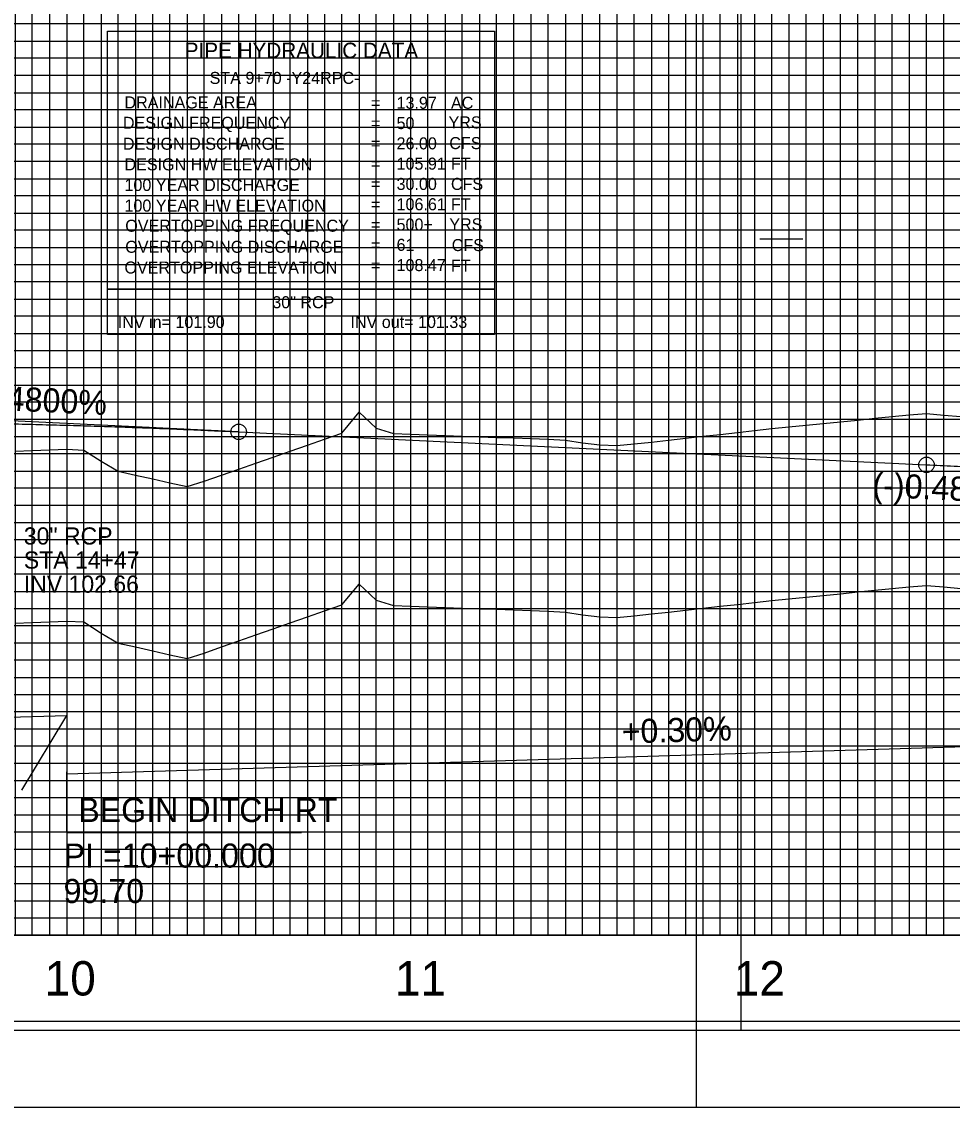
# Model space of a CAD drawing. Extents: x 2345490 to 2445302, y 465165 to 573888.
# Drawn here: x 2411882.2 to 2412152.8, y 527722 to 528037.7 of the extents above; entities that cross this region are included whole.
import ezdxf

# ---------------------------------------------------------------- set-up
doc = ezdxf.new("R2010")
doc.units = 0
for name, color, linetype in [('Old_Level_1', 7, 'Continuous'), ('Old_Level_18', 7, 'Continuous'), ('Old_Level_2', 7, 'Continuous'), ('Old_Level_3', 7, 'Continuous'), ('Old_Level_4', 7, 'Continuous'), ('Old_Level_41', 7, 'Continuous'), ('Old_Level_42', 7, 'Continuous'), ('Old_Level_43', 7, 'Continuous'), ('Old_Level_50', 7, 'Continuous'), ('Old_Level_51', 7, 'Continuous'), ('Old_Level_52', 7, 'Continuous'), ('Old_Level_62', 7, 'Continuous'), ('Old_Level_63', 7, 'Continuous')]:
    doc.layers.add(name, color=color, linetype=linetype)

msp = doc.modelspace()

# ---------------------------------------------------------------- linework, layer by layer
at = {"layer": 'Old_Level_1'}
for points in [[(2411895.325, 527863.353), (2411900.325, 527863.1465), (2411905.325, 527859.92), (2411910.325, 527857.03625), (2411915.325, 527855.8775), (2411920.325, 527854.73775), (2411925.325, 527853.61675), (2411930.325, 527852.51475), (2411935.325, 527854.12925), (2411940.325, 527855.877), (2411945.325, 527857.6245), (2411950.325, 527859.371), (2411955.325, 527861.11725), (2411960.325, 527862.8625), (2411965.325, 527864.60725), (2411970.325, 527866.35125), (2411975.325, 527868.0945), (2411980.325, 527874.1555), (2411985.325, 527869.5275), (2411990.325, 527867.9145), (2411995.325, 527867.72675), (2412000.325, 527867.54175), (2412005.325, 527867.36025), (2412010.325, 527867.18175), (2412015.325, 527867.0065), (2412020.325, 527866.8345), (2412025.325, 527866.66575), (2412030.325, 527866.5), (2412035.325, 527866.3375), (2412040.325, 527865.99575), (2412045.325, 527865.25), (2412050.325, 527864.65625), (2412055.325, 527864.43675), (2412060.325, 527864.91075), (2412065.325, 527865.47175), (2412070.325, 527866.032), (2412075.325, 527866.5915), (2412080.325, 527867.15025), (2412085.325, 527867.70825), (2412090.325, 527868.2655), (2412095.325, 527868.82225), (2412100.325, 527869.36725), (2412105.325, 527869.87), (2412110.325, 527870.372), (2412115.325, 527870.87325), (2412120.325, 527871.3735), (2412125.325, 527871.873), (2412130.325, 527872.37175), (2412135.325, 527872.8695), (2412140.325, 527873.36675), (2412145.325, 527873.74225), (2412150.325, 527873.32075), (2412155.325, 527872.89975)], [(2411880.325, 527862.82425), (2411885.325, 527862.99775), (2411890.325, 527863.174), (2411895.325, 527863.353)]]:
    msp.add_lwpolyline(points, dxfattribs=at)
at = {"layer": 'Old_Level_18'}
msp.add_lwpolyline([(2412345.325, 528797.04275), (2410845.325, 528797.04275), (2410845.325, 527747.04275), (2412345.325, 527747.04275)], close=True, dxfattribs=at)
at = {"layer": 'Old_Level_2'}
for p, q in [((2411945.325, 527918.443), (2411848.072, 527923.11125)), ((2411945.325, 527918.443), (2412145.325, 527908.843)), ((2412145.325, 527908.843), (2412242.57825, 527904.175))]:
    msp.add_line(p, q, dxfattribs=at)
for centre in [(2411945.325, 527918.443), (2412145.325, 527908.843)]:
    msp.add_circle(centre, 2.25, dxfattribs=at)
for points in [[(2411745.325, 527920.243), (2411749.325, 527920.36), (2411753.325, 527920.47075), (2411757.325, 527920.575), (2411761.325, 527920.67325), (2411765.325, 527920.765), (2411769.325, 527920.85075), (2411773.325, 527920.93025), (2411777.325, 527921.0035), (2411781.325, 527921.0705), (2411785.325, 527921.131), (2411789.325, 527921.1855), (2411793.325, 527921.23375), (2411797.325, 527921.27575), (2411801.325, 527921.3115), (2411805.325, 527921.341), (2411809.325, 527921.3645), (2411813.325, 527921.3815), (2411817.325, 527921.39225), (2411821.325, 527921.39675), (2411825.325, 527921.395), (2411829.325, 527921.38725), (2411833.325, 527921.373), (2411837.325, 527921.35275), (2411841.325, 527921.326), (2411845.325, 527921.293), (2411849.325, 527921.254), (2411853.325, 527921.20875), (2411857.325, 527921.157), (2411861.325, 527921.09925), (2411865.325, 527921.035), (2411869.325, 527920.96475), (2411873.325, 527920.88825), (2411877.325, 527920.8055), (2411881.325, 527920.7165), (2411885.325, 527920.621), (2411889.325, 527920.5195), (2411893.325, 527920.41175), (2411897.325, 527920.29775), (2411901.325, 527920.1775), (2411905.325, 527920.051), (2411909.325, 527919.9185), (2411913.325, 527919.7795), (2411917.325, 527919.63425), (2411921.325, 527919.48275), (2411925.325, 527919.325), (2411929.325, 527919.16125), (2411933.325, 527918.991), (2411937.325, 527918.81475), (2411941.325, 527918.632), (2411945.325, 527918.443)], [(2412145.325, 527908.843), (2412149.325, 527908.6555), (2412153.325, 527908.47675), (2412157.325, 527908.3065), (2412161.325, 527908.14525), (2412165.325, 527907.99275), (2412169.325, 527907.849), (2412173.325, 527907.714), (2412177.325, 527907.58775), (2412181.325, 527907.4705), (2412185.325, 527907.36175), (2412189.325, 527907.262), (2412193.325, 527907.17075), (2412197.325, 527907.0885), (2412201.325, 527907.015), (2412205.325, 527906.95), (2412209.325, 527906.894), (2412213.325, 527906.84675), (2412217.325, 527906.8085), (2412221.325, 527906.77875), (2412225.325, 527906.75775), (2412229.325, 527906.74575), (2412233.325, 527906.74225), (2412237.325, 527906.74775), (2412241.325, 527906.76175), (2412245.325, 527906.78475), (2412249.325, 527906.8165), (2412253.325, 527906.857), (2412257.325, 527906.90625), (2412261.325, 527906.96425), (2412265.325, 527907.031), (2412269.325, 527907.10675), (2412273.325, 527907.191), (2412277.325, 527907.28425), (2412281.325, 527907.386), (2412285.325, 527907.49675), (2412289.325, 527907.61625), (2412293.325, 527907.7445), (2412297.325, 527907.8815), (2412301.325, 527908.02725), (2412305.325, 527908.18175), (2412309.325, 527908.345), (2412313.325, 527908.51725), (2412317.325, 527908.698), (2412321.325, 527908.88775), (2412325.325, 527909.086), (2412329.325, 527909.29325), (2412333.325, 527909.50925), (2412337.325, 527909.734), (2412341.325, 527909.9675), (2412345.325, 527910.20975)]]:
    msp.add_spline(points, degree=3, dxfattribs=at)
at = {"layer": 'Old_Level_3'}
for p, q in [((2411407.325, 527821.24275), (2411895.325, 527835.94275)), ((2411882.24895, 527814.21295), (2411895.325, 527835.94275)), ((2411895.325, 527819.04275), (2412270.325, 527830.34275)), ((2411895.33153, 527801.91856), (2411895.325, 527819.04275)), ((2411895.33153, 527801.91856), (2411895.32517, 527819.543)), ((2411895.33153, 527801.91856), (2411895.32517, 527819.543)), ((2411895.33153, 527801.91856), (2411963.55128, 527801.91856))]:
    msp.add_line(p, q, dxfattribs=at)
at = {"layer": 'Old_Level_4'}
for p, q in [((2411907.22562, 528034.91149), (2412019.72562, 528034.91149)), ((2411907.22562, 527959.91149), (2411907.22562, 528034.91149)), ((2412019.72562, 528034.91149), (2412019.72562, 527959.91149)), ((2412019.72562, 527959.91149), (2411907.22562, 527959.91149))]:
    msp.add_line(p, q, dxfattribs=at)
msp.add_lwpolyline([(2411907.22562, 527959.91149), (2412019.72562, 527959.91149), (2412019.72562, 527946.69649), (2411907.22562, 527946.69649)], close=True, dxfattribs=at)
at = {"layer": 'Old_Level_41'}
for p, q in [((2412096.825, 527974.54275), (2412109.325, 527974.54275)), ((2412345.325, 527772.04275), (2410845.325, 527772.04275))]:
    msp.add_line(p, q, dxfattribs=at)
for points in [[(2411870.325, 528797.04275), (2411870.325, 527772.04275), (2411920.325, 527772.04275), (2411920.325, 528797.04275)], [(2411895.325, 528797.04275), (2411895.325, 527772.04275), (2411945.325, 527772.04275), (2411945.325, 528797.04275)], [(2411970.325, 528797.04275), (2411970.325, 527772.04275), (2412020.325, 527772.04275), (2412020.325, 528797.04275)], [(2411995.325, 528797.04275), (2411995.325, 527772.04275), (2412045.325, 527772.04275), (2412045.325, 528797.04275)], [(2412070.325, 528797.04275), (2412070.325, 527772.04275), (2412120.325, 527772.04275), (2412120.325, 528797.04275)], [(2412095.325, 528797.04275), (2412095.325, 527772.04275), (2412145.325, 527772.04275), (2412145.325, 528797.04275)], [(2412345.325, 528022.04275), (2410845.325, 528022.04275), (2410845.325, 528072.04275), (2412345.325, 528072.04275)], [(2412345.325, 527997.04275), (2410845.325, 527997.04275), (2410845.325, 527947.04275), (2412345.325, 527947.04275)], [(2412345.325, 527897.04275), (2410845.325, 527897.04275), (2410845.325, 527847.04275), (2412345.325, 527847.04275)], [(2412345.325, 527822.04275), (2410845.325, 527822.04275), (2410845.325, 527872.04275), (2412345.325, 527872.04275)], [(2412345.325, 527797.04275), (2410845.325, 527797.04275)]]:
    msp.add_lwpolyline(points, dxfattribs=at)
at = {"layer": 'Old_Level_42'}
msp.add_lwpolyline([(2412345.325, 527922.04275), (2410845.325, 527922.04275), (2410845.325, 527972.04275), (2412345.325, 527972.04275)], dxfattribs=at)
at = {"layer": 'Old_Level_43'}
for points in [[(2411880.325, 528797.04275), (2411880.325, 527772.04275), (2411885.325, 527772.04275), (2411885.325, 528797.04275)], [(2411890.325, 528797.04275), (2411890.325, 527772.04275), (2411900.325, 527772.04275), (2411900.325, 528797.04275)], [(2411905.325, 528797.04275), (2411905.325, 527772.04275), (2411910.325, 527772.04275), (2411910.325, 528797.04275)], [(2411915.325, 528797.04275), (2411915.325, 527772.04275)], [(2411915.325, 527772.04275), (2411925.325, 527772.04275), (2411925.325, 528797.04275)], [(2411930.325, 528797.04275), (2411930.325, 527772.04275), (2411935.325, 527772.04275), (2411935.325, 528797.04275)], [(2411940.325, 528797.04275), (2411940.325, 527772.04275), (2411950.325, 527772.04275), (2411950.325, 528797.04275)], [(2411955.325, 528797.04275), (2411955.325, 527772.04275), (2411960.325, 527772.04275), (2411960.325, 528797.04275)], [(2411965.325, 528797.04275), (2411965.325, 527772.04275), (2411975.325, 527772.04275), (2411975.325, 528797.04275)], [(2411980.325, 528797.04275), (2411980.325, 527772.04275), (2411985.325, 527772.04275), (2411985.325, 528797.04275)], [(2411990.325, 528797.04275), (2411990.325, 527772.04275), (2412000.325, 527772.04275), (2412000.325, 528797.04275)], [(2412005.325, 528797.04275), (2412005.325, 527772.04275), (2412010.325, 527772.04275), (2412010.325, 528797.04275)], [(2412015.325, 528797.04275), (2412015.325, 527772.04275), (2412025.325, 527772.04275), (2412025.325, 528797.04275)], [(2412030.325, 528797.04275), (2412030.325, 527772.04275), (2412035.325, 527772.04275), (2412035.325, 528797.04275)], [(2412040.325, 528797.04275), (2412040.325, 527772.04275), (2412050.325, 527772.04275), (2412050.325, 528797.04275)], [(2412055.325, 528797.04275), (2412055.325, 527772.04275), (2412060.325, 527772.04275), (2412060.325, 528797.04275)], [(2412065.325, 528797.04275), (2412065.325, 527772.04275), (2412075.325, 527772.04275), (2412075.325, 528797.04275)], [(2412080.325, 528797.04275), (2412080.325, 527772.04275), (2412085.325, 527772.04275), (2412085.325, 528797.04275)], [(2412090.325, 528797.04275), (2412090.325, 527772.04275), (2412100.325, 527772.04275), (2412100.325, 528797.04275)], [(2412105.325, 528797.04275), (2412105.325, 527772.04275), (2412110.325, 527772.04275), (2412110.325, 528797.04275)], [(2412115.325, 528797.04275), (2412115.325, 527772.04275), (2412125.325, 527772.04275), (2412125.325, 528797.04275)], [(2412130.325, 528797.04275), (2412130.325, 527772.04275), (2412135.325, 527772.04275), (2412135.325, 528797.04275)], [(2412140.325, 528797.04275), (2412140.325, 527772.04275), (2412150.325, 527772.04275), (2412150.325, 528659.49275)], [(2412295.325, 528037.04275), (2410895.325, 528037.04275), (2410895.325, 528032.04275), (2412295.325, 528032.04275)], [(2412295.325, 528027.04275), (2410895.325, 528027.04275), (2410895.325, 528017.04275), (2412295.325, 528017.04275)], [(2412295.325, 528012.04275), (2410895.325, 528012.04275), (2410895.325, 528007.04275), (2412295.325, 528007.04275)], [(2412295.325, 528002.04275), (2410895.325, 528002.04275), (2410895.325, 527992.04275), (2412295.325, 527992.04275)], [(2412295.325, 527987.04275), (2410895.325, 527987.04275), (2410895.325, 527982.04275), (2412295.325, 527982.04275)], [(2412295.325, 527977.04275), (2410895.325, 527977.04275)], [(2410895.325, 527967.04275), (2412295.325, 527967.04275)], [(2412295.325, 527962.04275), (2410895.325, 527962.04275), (2410895.325, 527957.04275), (2412295.325, 527957.04275)], [(2412295.325, 527952.04275), (2410895.325, 527952.04275)], [(2410895.325, 527942.04275), (2412295.325, 527942.04275)], [(2412295.325, 527937.04275), (2410895.325, 527937.04275), (2410895.325, 527932.04275), (2412295.325, 527932.04275)], [(2412295.325, 527927.04275), (2410895.325, 527927.04275), (2410895.325, 527917.04275), (2412295.325, 527917.04275)], [(2412295.325, 527912.04275), (2410895.325, 527912.04275), (2410895.325, 527907.04275), (2412295.325, 527907.04275)], [(2412295.325, 527902.04275), (2410895.325, 527902.04275), (2410895.325, 527892.04275), (2412295.325, 527892.04275)], [(2412295.325, 527887.04275), (2410895.325, 527887.04275), (2410895.325, 527882.04275), (2412295.325, 527882.04275)], [(2412295.325, 527877.04275), (2410895.325, 527877.04275), (2410895.325, 527867.04275), (2412295.325, 527867.04275)], [(2412295.325, 527862.04275), (2410895.325, 527862.04275), (2410895.325, 527857.04275), (2412295.325, 527857.04275)], [(2412295.325, 527852.04275), (2410895.325, 527852.04275), (2410895.325, 527842.04275), (2412295.325, 527842.04275)], [(2412295.325, 527837.04275), (2410895.325, 527837.04275), (2410895.325, 527832.04275), (2412295.325, 527832.04275)], [(2412295.325, 527827.04275), (2410895.325, 527827.04275), (2410895.325, 527817.04275), (2412295.325, 527817.04275)], [(2412295.325, 527812.04275), (2410895.325, 527812.04275), (2410895.325, 527807.04275), (2412295.325, 527807.04275)], [(2412295.325, 527802.04275), (2410895.325, 527802.04275), (2410895.325, 527792.04275), (2412295.325, 527792.04275)], [(2412295.325, 527787.04275), (2410895.325, 527787.04275), (2410895.325, 527782.04275), (2412295.325, 527782.04275)], [(2412295.325, 527777.04275), (2410895.325, 527777.04275)]]:
    msp.add_lwpolyline(points, dxfattribs=at)
at = {"layer": 'Old_Level_50'}
msp.add_line((2412078.325, 527722.04275), (2412078.325, 527722.04275), dxfattribs=at)
for points in [[(2412357.825, 528799.59275), (2410691.325, 528799.59275), (2410691.325, 527744.49275), (2412357.825, 527744.49275)], [(2413757.825, 528799.59275), (2412091.325, 528799.59275), (2412091.325, 527744.49275), (2413757.825, 527744.49275)]]:
    msp.add_lwpolyline(points, close=True, dxfattribs=at)
at = {"layer": 'Old_Level_51'}
for points in [[(2412362.325, 528822.04275), (2410678.325, 528822.04275), (2410678.325, 527722.04275), (2412362.325, 527722.04275)], [(2413762.325, 528822.04275), (2412078.325, 528822.04275), (2412078.325, 527722.04275), (2413762.325, 527722.04275)]]:
    msp.add_lwpolyline(points, close=True, dxfattribs=at)
at = {"layer": 'Old_Level_52'}
msp.add_line((2412091.325, 527744.49275), (2412091.325, 527744.49275), dxfattribs=at)
at = {"layer": 'Old_Level_63'}
msp.add_line((2410895.325, 527772.04275), (2413081.64925, 527772.04275), dxfattribs=at)
for points in [[(2411895.325, 527913.353), (2411900.325, 527913.1465), (2411905.325, 527909.92), (2411910.325, 527907.03625), (2411915.325, 527905.8775), (2411920.325, 527904.73775), (2411925.325, 527903.61675), (2411930.325, 527902.51475), (2411935.325, 527904.12925), (2411940.325, 527905.877), (2411945.325, 527907.6245), (2411950.325, 527909.371), (2411955.325, 527911.11725), (2411960.325, 527912.8625), (2411965.325, 527914.60725), (2411970.325, 527916.35125), (2411975.325, 527918.0945), (2411980.325, 527924.1555), (2411985.325, 527919.5275), (2411990.325, 527917.9145), (2411995.325, 527917.72675), (2412000.325, 527917.54175), (2412005.325, 527917.36025), (2412010.325, 527917.18175), (2412015.325, 527917.0065), (2412020.325, 527916.8345), (2412025.325, 527916.66575), (2412030.325, 527916.5), (2412035.325, 527916.3375), (2412040.325, 527915.99575), (2412045.325, 527915.25), (2412050.325, 527914.65625), (2412055.325, 527914.43675), (2412060.325, 527914.91075), (2412065.325, 527915.47175), (2412070.325, 527916.032), (2412075.325, 527916.5915), (2412080.325, 527917.15025), (2412085.325, 527917.70825), (2412090.325, 527918.2655), (2412095.325, 527918.82225), (2412100.325, 527919.36725), (2412105.325, 527919.87), (2412110.325, 527920.372), (2412115.325, 527920.87325), (2412120.325, 527921.3735), (2412125.325, 527921.873), (2412130.325, 527922.37175), (2412135.325, 527922.8695), (2412140.325, 527923.36675), (2412145.325, 527923.74225), (2412150.325, 527923.32075), (2412155.325, 527922.89975)], [(2411880.325, 527912.82425), (2411885.325, 527912.99775), (2411890.325, 527913.174), (2411895.325, 527913.353)]]:
    msp.add_lwpolyline(points, dxfattribs=at)

# ---------------------------------------------------------------- texts
at = {"layer": 'Old_Level_2'}
for p in [(2411860.5975, 527925.5135), (2412129.48175, 527899.61472)]:
    msp.add_text('(-)0.4800%', height=7.000001, rotation=357.2519111, dxfattribs=at).set_placement(p)
at = {"layer": 'Old_Level_3'}
for s, height, rotation, p in [('30" RCP', 4.999999, 0.0000389, (2411882.86074, 527885.6573)), ('STA 14+47', 4.999999, 0.0000389, (2411882.86074, 527878.6573)), ('INV 102.66', 4.999999, 0.0000389, (2411882.86074, 527871.6573)), ('+0.30%', 7.000001, 1.7253956, (2412056.78598, 527827.77329)), ('BEGIN DITCH RT', 7.0000005, 360, (2411898.67324, 527804.97066)), ('PI =10+00.000', 7.0000005, 360, (2411894.41156, 527791.73319)), ('99.70', 7.000001, 360, (2411894.41387, 527781.43548))]:
    msp.add_text(s, height=height, rotation=rotation, dxfattribs=at).set_placement(p)
at = {"layer": 'Old_Level_4'}
for s, height, p in [('PIPE HYDRAULIC DATA', 4.49985, (2411929.62562, 528027.08649)), ('STA 9+70 -Y24RPC-', 3.4998, (2411936.87912, 528019.58624)), ('DRAINAGE AREA', 3.49995, (2411912.12562, 528012.46149)), ('=        ', 3.49995, (2411983.77562, 528012.36149)), ('13.97', 3.49995, (2411991.23612, 528012.36104)), ('AC', 3.49995, (2412007.05062, 528012.36149)), ('DESIGN FREQUENCY', 3.49995, (2411911.67562, 528006.53649)), ('=        ', 3.49995, (2411983.77562, 528006.46149)), ('50', 3.49995, (2411991.23612, 528006.46109)), ('YRS', 3.49995, (2412006.35062, 528006.66149)), ('DESIGN DISCHARGE', 3.49995, (2411911.67562, 528000.46149)), ('=        ', 3.49995, (2411983.77562, 528000.56149)), ('26.00', 3.49995, (2411991.23612, 528000.56114)), ('CFS', 3.49995, (2412006.57562, 528000.63649)), ('DESIGN HW ELEVATION', 3.49995, (2411912.12562, 527994.46149)), ('=        ', 3.49995, (2411983.77562, 527994.66149)), ('105.91', 3.49995, (2411991.23612, 527994.66119)), ('FT', 3.49995, (2412007.05062, 527994.66149)), ('100 YEAR DISCHARGE', 3.49995, (2411912.12562, 527988.46149)), ('=        ', 3.49995, (2411983.77562, 527988.76149)), ('30.00', 3.49995, (2411991.23612, 527988.76124)), ('CFS', 3.49995, (2412007.05062, 527988.76149)), ('106.61', 3.49995, (2411991.23612, 527982.86129)), ('FT', 3.49995, (2412007.05062, 527982.86149)), ('100 YEAR HW ELEVATION', 3.49995, (2411912.12562, 527982.46149)), ('=        ', 3.49995, (2411983.77562, 527982.86149)), ('OVERTOPPING FREQUENCY', 3.49995, (2411912.35062, 527976.61149)), ('500+', 3.49995, (2411991.23612, 527976.96134)), ('YRS', 3.49995, (2412006.57562, 527977.01149)), ('=        ', 3.49995, (2411983.77562, 527976.96149)), ('OVERTOPPING DISCHARGE', 3.49995, (2411912.35062, 527970.48649)), ('=        ', 3.49995, (2411983.77562, 527971.06149)), ('61', 3.49995, (2411991.23612, 527971.06139)), ('CFS', 3.49995, (2412007.27562, 527970.98649)), ('OVERTOPPING ELEVATION', 3.49995, (2411912.12562, 527964.46149)), ('=        ', 3.49995, (2411983.77562, 527965.16149)), ('108.47', 3.49995, (2411991.23612, 527965.16144)), ('FT', 3.49995, (2412007.05062, 527964.96149)), ('30" RCP', 3.4998, (2411955.10962, 527954.37074)), ('INV in= 101.90', 3.4998, (2411910.15812, 527948.62349)), ('INV out= 101.33', 3.4998, (2411977.83487, 527948.62349))]:
    msp.add_text(s, height=height, dxfattribs=at).set_placement(p)
at = {"layer": 'Old_Level_62'}
for s, p in [('10', (2411888.9085, 527754.543)), ('11', (2411990.748, 527754.543)), ('12', (2412089.29625, 527754.543))]:
    msp.add_text(s, height=10.000001, dxfattribs=at).set_placement(p)

doc.saveas('drawing.dxf')
